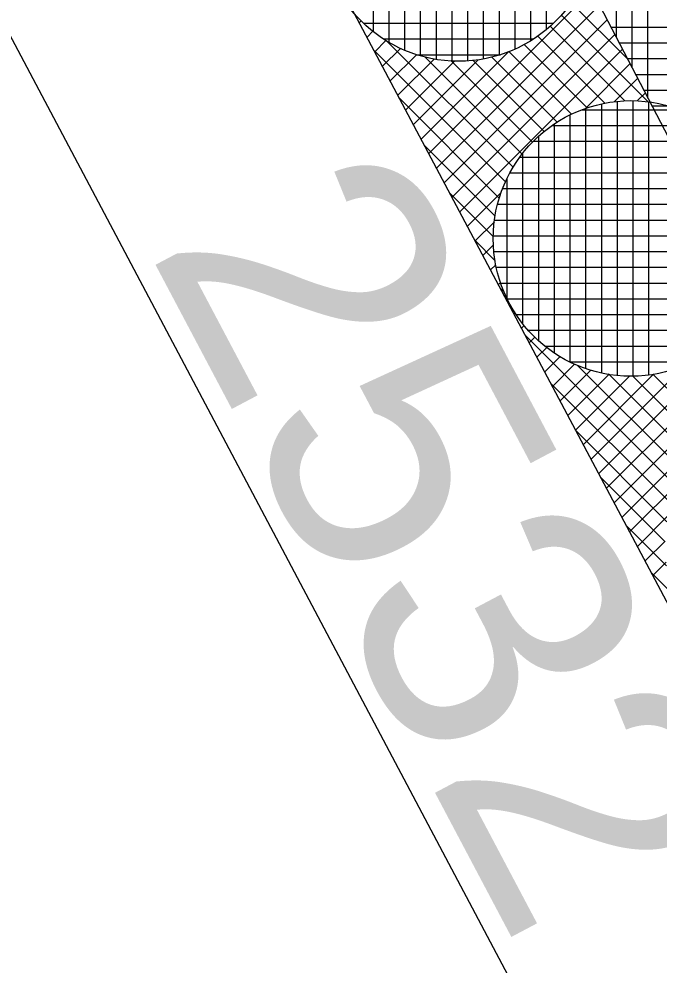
# Model space of a CAD drawing. Extents: x -565346 to -564154, y -1097386 to -1095620.
# Drawn here: x -564315.32 to -564307.19, y -1096083.22 to -1096071.21 of the extents above; entities that cross this region are included whole.
import ezdxf

# ---------------------------------------------------------------- set-up
doc = ezdxf.new("R2010")
doc.units = 0
for name, color, linetype in [('Vrstva 1', 7, 'Continuous'), ('Vrstva 18', 7, 'Continuous'), ('Vrstva 41', 7, 'Continuous'), ('Vrstva 42', 7, 'Continuous'), ('Vrstva 43', 7, 'Continuous'), ('Vrstva 44', 7, 'Continuous')]:
    doc.layers.add(name, color=color, linetype=linetype)

msp = doc.modelspace()

# ---------------------------------------------------------------- linework, layer by layer
at = {"layer": 'Vrstva 1'}
for p, q in [((-564303.06, -1096086.2), (-564321.97, -1096050.57)), ((-564306.61, -1096088.05), (-564321.81, -1096059.38))]:
    msp.add_line(p, q, dxfattribs=at)
at = {"layer": 'Vrstva 41'}
msp.add_lwpolyline([(-564213.14, -1096212.119), (-564215.677, -1096213.942), (-564248.76, -1096171.14), (-564286.49, -1096118.78), (-564303.06, -1096086.2), (-564321.97, -1096050.57), (-564327.79, -1096006.41), (-564332.63, -1095955.35), (-564334.17, -1095918.36), (-564331.082, -1095918.814), (-564329.607, -1095955.228), (-564324.705, -1096006.855), (-564319.072, -1096049.639), (-564283.916, -1096117.222), (-564246.344, -1096169.361)], close=True, dxfattribs=at)
at = {"layer": 'Vrstva 42'}
for p, q in [((-564308.041, -1096070.845), (-564310.111, -1096072.915)), ((-564308.303, -1096071), (-564307.589, -1096071.713)), ((-564307.944, -1096071.031), (-564310.013, -1096073.1)), ((-564310.97, -1096071.229), (-564310.993, -1096071.252)), ((-564307.847, -1096071.218), (-564309.914, -1096073.285)), ((-564308.428, -1096071.157), (-564307.326, -1096072.259)), ((-564310.821, -1096071.363), (-564310.895, -1096071.437)), ((-564308.569, -1096071.299), (-564307.62, -1096072.248)), ((-564310.655, -1096071.48), (-564310.797, -1096071.622)), ((-564310.643, -1096071.488), (-564309.041, -1096073.09)), ((-564307.75, -1096071.404), (-564309.816, -1096073.47)), ((-564308.727, -1096071.424), (-564307.874, -1096072.277)), ((-564310.803, -1096071.611), (-564309.139, -1096073.274)), ((-564310.472, -1096071.58), (-564310.699, -1096071.807)), ((-564307.653, -1096071.59), (-564309.718, -1096073.654)), ((-564308.902, -1096071.532), (-564308.099, -1096072.335)), ((-564310.269, -1096071.66), (-564310.601, -1096071.991)), ((-564310.039, -1096071.712), (-564310.503, -1096072.176)), ((-564309.783, -1096071.739), (-564310.405, -1096072.361)), ((-564309.485, -1096071.724), (-564310.307, -1096072.546)), ((-564309.101, -1096071.623), (-564310.209, -1096072.731)), ((-564310.158, -1096071.69), (-564308.925, -1096072.923)), ((-564309.831, -1096071.734), (-564308.793, -1096072.772)), ((-564309.549, -1096071.734), (-564308.645, -1096072.637)), ((-564309.31, -1096071.69), (-564308.481, -1096072.518)), ((-564309.096, -1096071.621), (-564308.299, -1096072.417)), ((-564307.557, -1096071.776), (-564308.127, -1096072.346)), ((-564307.46, -1096071.962), (-564307.757, -1096072.259)), ((-564310.483, -1096072.213), (-564309.216, -1096073.481)), ((-564307.363, -1096072.148), (-564307.464, -1096072.248)), ((-564310.163, -1096072.816), (-564309.269, -1096073.711)), ((-564309.843, -1096073.419), (-564309.293, -1096073.97)), ((-564309.192, -1096073.411), (-564309.62, -1096073.839)), ((-564309.279, -1096073.781), (-564309.522, -1096074.024)), ((-564309.524, -1096074.021), (-564309.269, -1096074.276)), ((-564309.29, -1096074.074), (-564309.424, -1096074.209)), ((-564309.261, -1096074.328), (-564309.326, -1096074.394)), ((-564309.202, -1096074.552), (-564309.228, -1096074.578)), ((-564309.204, -1096074.624), (-564309.156, -1096074.672)), ((-564309.119, -1096074.753), (-564309.13, -1096074.763)), ((-564309.018, -1096074.934), (-564309.032, -1096074.948)), ((-564305.911, -1096074.939), (-564307.953, -1096076.98)), ((-564308.899, -1096075.098), (-564308.934, -1096075.133)), ((-564305.815, -1096075.125), (-564307.855, -1096077.165)), ((-564308.884, -1096075.227), (-564306.955, -1096077.156)), ((-564308.764, -1096075.245), (-564308.836, -1096075.317)), ((-564305.718, -1096075.311), (-564307.757, -1096077.35)), ((-564308.613, -1096075.377), (-564308.738, -1096075.502)), ((-564308.445, -1096075.493), (-564308.64, -1096075.687)), ((-564305.621, -1096075.497), (-564307.659, -1096077.535)), ((-564308.26, -1096075.591), (-564308.542, -1096075.872)), ((-564308.053, -1096075.667), (-564308.443, -1096076.057)), ((-564308.222, -1096075.606), (-564306.856, -1096076.972)), ((-564306.859, -1096075.603), (-564308.051, -1096076.796)), ((-564307.819, -1096075.715), (-564308.345, -1096076.241)), ((-564307.563, -1096075.742), (-564308.247, -1096076.426)), ((-564307.256, -1096075.718), (-564308.149, -1096076.611)), ((-564307.831, -1096075.714), (-564306.74, -1096076.805)), ((-564307.52, -1096075.743), (-564306.607, -1096076.656)), ((-564307.261, -1096075.719), (-564306.458, -1096076.521)), ((-564308.564, -1096075.83), (-564307.033, -1096077.361)), ((-564308.244, -1096076.432), (-564307.087, -1096077.59)), ((-564307.924, -1096077.035), (-564307.112, -1096077.847)), ((-564306.911, -1096077.069), (-564307.561, -1096077.72)), ((-564307.075, -1096077.517), (-564307.463, -1096077.904)), ((-564307.604, -1096077.638), (-564307.091, -1096078.151)), ((-564307.111, -1096077.836), (-564307.365, -1096078.089)), ((-564307.098, -1096078.105), (-564307.267, -1096078.274)), ((-564307.284, -1096078.241), (-564306.984, -1096078.541))]:
    msp.add_line(p, q, dxfattribs=at)
at = {"layer": 'Vrstva 43'}
for p, q in [((-564307.73, -1096071.443), (-564307.73, -1096056.257)), ((-564307.53, -1096071.827), (-564307.53, -1096056.641)), ((-564307.33, -1096072.212), (-564307.33, -1096057.026)), ((-564307.799, -1096071.31), (-564299.901, -1096071.31)), ((-564307.695, -1096071.51), (-564299.797, -1096071.51)), ((-564307.591, -1096071.71), (-564299.692, -1096071.71)), ((-564307.487, -1096071.91), (-564299.588, -1096071.91)), ((-564307.383, -1096072.11), (-564299.484, -1096072.11)), ((-564307.279, -1096072.31), (-564299.38, -1096072.31))]:
    msp.add_line(p, q, dxfattribs=at)
msp.add_lwpolyline([(-564324.705, -1096006.855), (-564319.072, -1096049.639), (-564283.916, -1096117.222), (-564246.344, -1096169.361), (-564213.14, -1096212.119), (-564215.677, -1096213.942), (-564204.005, -1096230.182), (-564201.974, -1096228.723), (-564199.442, -1096232.246), (-564186.765, -1096266.582), (-564180.797, -1096301.38)], dxfattribs=at)
at = {"layer": 'Vrstva 44'}
for p, q in [((-564309.82, -1096068.248), (-564309.82, -1096071.74)), ((-564309.62, -1096068.25), (-564309.62, -1096071.74)), ((-564310.22, -1096068.313), (-564310.22, -1096071.675)), ((-564310.02, -1096068.268), (-564310.02, -1096071.718)), ((-564309.42, -1096068.274), (-564309.42, -1096071.714)), ((-564309.22, -1096068.321), (-564309.22, -1096071.665)), ((-564310.62, -1096068.487), (-564310.62, -1096071.501)), ((-564310.42, -1096068.386), (-564310.42, -1096071.602)), ((-564309.02, -1096068.398), (-564309.02, -1096071.59)), ((-564308.82, -1096068.504), (-564308.82, -1096071.486)), ((-564310.82, -1096068.623), (-564310.82, -1096071.366)), ((-564308.62, -1096068.645), (-564308.62, -1096071.341)), ((-564310.942, -1096071.26), (-564308.528, -1096071.26)), ((-564310.689, -1096071.46), (-564308.782, -1096071.46)), ((-564310.265, -1096071.66), (-564309.205, -1096071.66)), ((-564307.92, -1096072.287), (-564307.92, -1096075.703)), ((-564307.72, -1096072.254), (-564307.72, -1096075.734)), ((-564307.52, -1096072.244), (-564307.52, -1096075.742)), ((-564307.32, -1096072.26), (-564307.32, -1096075.728)), ((-564308.32, -1096072.426), (-564308.32, -1096075.561)), ((-564308.17, -1096072.36), (-564306.922, -1096072.36)), ((-564308.12, -1096072.343), (-564308.12, -1096075.644)), ((-564308.544, -1096072.56), (-564306.543, -1096072.56)), ((-564308.52, -1096072.544), (-564308.52, -1096075.445)), ((-564308.72, -1096072.699), (-564308.72, -1096075.288)), ((-564308.782, -1096072.76), (-564306.304, -1096072.76)), ((-564308.92, -1096072.916), (-564308.92, -1096075.072)), ((-564308.955, -1096072.96), (-564306.134, -1096072.96)), ((-564309.08, -1096073.16), (-564306.006, -1096073.16)), ((-564309.12, -1096073.235), (-564309.12, -1096074.751)), ((-564309.173, -1096073.36), (-564305.915, -1096073.36)), ((-564309.239, -1096073.56), (-564305.85, -1096073.56)), ((-564309.277, -1096073.76), (-564305.81, -1096073.76)), ((-564309.292, -1096073.96), (-564305.795, -1096073.96)), ((-564309.284, -1096074.16), (-564305.803, -1096074.16)), ((-564309.254, -1096074.36), (-564305.835, -1096074.36)), ((-564309.2, -1096074.56), (-564305.89, -1096074.56)), ((-564309.115, -1096074.76), (-564305.971, -1096074.76)), ((-564309.001, -1096074.96), (-564306.087, -1096074.96)), ((-564308.847, -1096075.16), (-564306.24, -1096075.16)), ((-564308.637, -1096075.36), (-564306.453, -1096075.36)), ((-564308.322, -1096075.56), (-564306.765, -1096075.56))]:
    msp.add_line(p, q, dxfattribs=at)
for centre in [(-564309.734, -1096069.994), (-564307.544, -1096073.994)]:
    msp.add_circle(centre, 1.75, dxfattribs=at)

# ---------------------------------------------------------------- texts
at = {"layer": 'Vrstva 18'}
msp.add_text('2532', height=3.4, rotation=297.9, dxfattribs=at).set_placement((-564313.689, -1096074.126))

doc.saveas('drawing.dxf')
